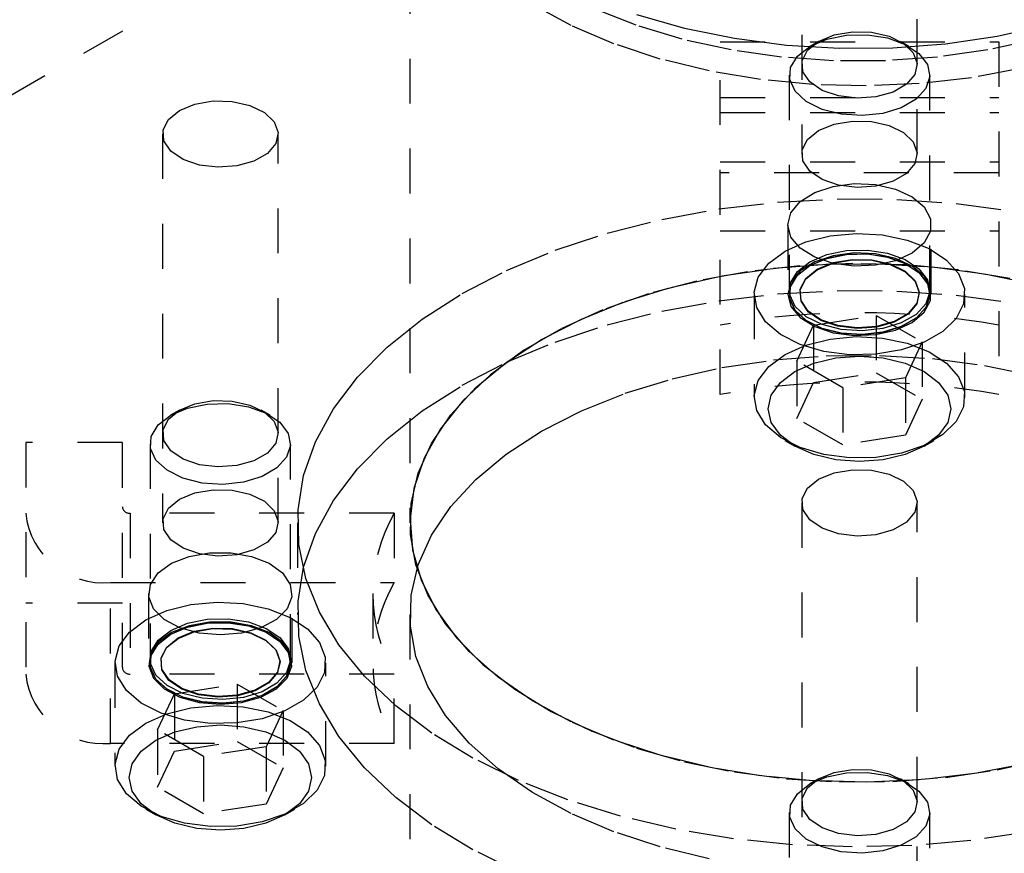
# Model space of a CAD drawing. Header units: inches. Extents: x 1907 to 2452, y -210 to -54.
# Tile 410 of 656: x 1985.32 to 1987.51, y -183.82 to -181.96. Entities that reach past the tile are written whole.
import ezdxf

# ---------------------------------------------------------------- set-up
doc = ezdxf.new("R2010")
doc.units = ezdxf.units.IN
doc.header["$LTSCALE"] = 0.5
doc.header["$MEASUREMENT"] = 0
doc.linetypes.add('HIDDEN', pattern=[0.225, 0.15, -0.075])
doc.layers.add('SID-M-H', color=4, linetype='HIDDEN')
doc.layers.add('SID-M-S', color=105, linetype='Continuous')

msp = doc.modelspace()

# ---------------------------------------------------------------- linework, layer by layer
at = {"layer": 'SID-M-H'}
for p, q in [((1991.78034, -178.38675), (1978.69887, -185.93853)), ((1987.05565, -181.39473), (1987.05565, -182.26027)), ((1987.31265, -182.26027), (1987.31265, -181.39473)), ((1986.18415, -181.44802), (1986.18415, -183.0811)), ((1986.54262, -181.97404), (1986.4564, -181.92713)), ((1986.68718, -181.97364), (1986.59171, -181.93559)), ((1986.63785, -182.01473), (1986.54262, -181.97404)), ((1986.78989, -182.00476), (1986.68718, -181.97364)), ((1987.09329, -182.00939), (1987.12771, -181.9952)), ((1987.11114, -182.00476), (1987.1551, -181.99588)), ((1987.12771, -181.9952), (1987.16825, -181.98824)), ((1987.1551, -181.99588), (1987.20164, -181.99487)), ((1987.16825, -181.98824), (1987.21052, -181.98925)), ((1987.20164, -181.99487), (1987.24663, -182.00183)), ((1987.21052, -181.98925), (1987.24993, -181.99812)), ((1986.74075, -182.04864), (1986.63785, -182.01473)), ((1986.89836, -182.0285), (1986.78989, -182.00476)), ((1986.87415, -182.79543), (1986.87415, -182.0103)), ((1986.87415, -182.0103), (1987.49415, -182.0103)), ((1987.06871, -182.02927), (1987.09329, -182.00939)), ((1987.09327, -182.0094), (1987.07364, -182.02074)), ((1987.07366, -182.02073), (1987.11114, -182.00476)), ((1987.24663, -182.00183), (1987.28607, -182.01614)), ((1987.24993, -181.99812), (1987.2822, -182.0139)), ((1987.29465, -182.02074), (1987.27503, -182.0094)), ((1987.2822, -182.0139), (1987.30386, -182.03488)), ((1987.28607, -182.01614), (1987.31645, -182.03652)), ((1987.5784, -182.00476), (1987.46994, -182.0285)), ((1987.49415, -182.0103), (1987.49415, -182.79543)), ((1987.01099, -182.04453), (1986.89836, -182.0285)), ((1987.04601, -182.04236), (1987.07366, -182.02073)), ((1987.05664, -182.05267), (1987.06871, -182.02927)), ((1987.30386, -182.03488), (1987.31254, -182.05878)), ((1987.31645, -182.03652), (1987.33507, -182.06116)), ((1987.46994, -182.0285), (1987.35731, -182.04453)), ((1986.84988, -182.07528), (1986.74075, -182.04864)), ((1987.12615, -182.0526), (1987.01099, -182.04453)), ((1987.03062, -182.06774), (1987.04601, -182.04236)), ((1987.05838, -182.07707), (1987.05664, -182.05267)), ((1987.24215, -182.0526), (1987.12615, -182.0526)), ((1987.35731, -182.04453), (1987.24215, -182.0526)), ((1987.31254, -182.05878), (1987.30731, -182.08301)), ((1987.33507, -182.06116), (1987.34029, -182.08788)), ((1986.96369, -182.09429), (1986.84988, -182.07528)), ((1987.0279, -182.08451), (1987.0279, -182.56362)), ((1987.02888, -182.09461), (1987.03062, -182.06774)), ((1987.07376, -182.09982), (1987.05838, -182.07707)), ((1987.30731, -182.08301), (1987.28873, -182.10495)), ((1987.3404, -182.56362), (1987.3404, -182.08451)), ((1987.5462, -182.06932), (1987.43341, -182.09027)), ((1987.0806, -182.10539), (1986.96369, -182.09429)), ((1987.04094, -182.12058), (1987.02888, -182.09461)), ((1987.1011, -182.11845), (1987.07376, -182.09982)), ((1987.19897, -182.10842), (1987.0806, -182.10539)), ((1987.31712, -182.10336), (1987.19897, -182.10842)), ((1987.28873, -182.10495), (1987.25882, -182.12222)), ((1987.43341, -182.09027), (1987.31712, -182.10336)), ((1987.34029, -182.08788), (1987.33163, -182.1143)), ((1987.06572, -182.14334), (1987.04094, -182.12058)), ((1987.13744, -182.13095), (1987.1011, -182.11845)), ((1987.25882, -182.12222), (1987.22081, -182.13295)), ((1987.33163, -182.1143), (1987.30987, -182.13807)), ((1985.67141, -182.16311), (1985.70583, -182.14892)), ((1985.70583, -182.14892), (1985.74637, -182.14196)), ((1985.74637, -182.14196), (1985.78864, -182.14297)), ((1985.78864, -182.14297), (1985.82805, -182.15184)), ((1986.87415, -182.13442), (1987.49415, -182.13442)), ((1987.10102, -182.16088), (1987.06572, -182.14334)), ((1987.17884, -182.13597), (1987.13744, -182.13095)), ((1987.22081, -182.13295), (1987.17884, -182.13597)), ((1987.30987, -182.13807), (1987.27693, -182.15708)), ((1985.64683, -182.18299), (1985.67141, -182.16311)), ((1985.82805, -182.15184), (1985.86032, -182.16762)), ((1985.86032, -182.16762), (1985.88198, -182.1886)), ((1986.87415, -182.16789), (1987.49415, -182.16789)), ((1987.14371, -182.17163), (1987.10102, -182.16088)), ((1987.18999, -182.17465), (1987.14371, -182.17163)), ((1987.23575, -182.16965), (1987.18999, -182.17465)), ((1987.27693, -182.15708), (1987.23575, -182.16965)), ((1985.63476, -182.20639), (1985.64683, -182.18299)), ((1985.88198, -182.1886), (1985.89066, -182.2125)), ((1987.09329, -182.20781), (1987.12771, -182.19362)), ((1987.12771, -182.19362), (1987.16825, -182.18666)), ((1987.16825, -182.18666), (1987.21052, -182.18766)), ((1987.21052, -182.18766), (1987.24993, -182.19654)), ((1985.63377, -182.21557), (1985.63377, -183.0811)), ((1985.6365, -182.23079), (1985.63476, -182.20639)), ((1985.89066, -182.2125), (1985.88543, -182.23673)), ((1985.89077, -183.0811), (1985.89077, -182.21557)), ((1987.06871, -182.22769), (1987.09329, -182.20781)), ((1987.24993, -182.19654), (1987.2822, -182.21232)), ((1987.2822, -182.21232), (1987.30386, -182.2333)), ((1985.65188, -182.25354), (1985.6365, -182.23079)), ((1985.88543, -182.23673), (1985.86685, -182.25867)), ((1987.05664, -182.25109), (1987.06871, -182.22769)), ((1987.30386, -182.2333), (1987.31254, -182.2572)), ((1985.67922, -182.27217), (1985.65188, -182.25354)), ((1985.86685, -182.25867), (1985.83694, -182.27594)), ((1987.05838, -182.27549), (1987.05664, -182.25109)), ((1987.31254, -182.2572), (1987.30731, -182.28143)), ((1985.71556, -182.28467), (1985.67922, -182.27217)), ((1985.83694, -182.27594), (1985.79893, -182.28667)), ((1986.87415, -182.27772), (1987.49415, -182.27772)), ((1987.07376, -182.29824), (1987.05838, -182.27549)), ((1987.30731, -182.28143), (1987.28873, -182.30337)), ((1985.75696, -182.28969), (1985.71556, -182.28467)), ((1985.79893, -182.28667), (1985.75696, -182.28969)), ((1987.49415, -182.30211), (1986.87415, -182.30211)), ((1987.1011, -182.31687), (1987.07376, -182.29824)), ((1987.28873, -182.30337), (1987.25882, -182.32064)), ((1987.13744, -182.32937), (1987.1011, -182.31687)), ((1987.25882, -182.32064), (1987.22081, -182.33136)), ((1987.05236, -182.36599), (1987.0847, -182.34587)), ((1987.0847, -182.34587), (1987.12588, -182.33215)), ((1987.12588, -182.33215), (1987.17223, -182.32604)), ((1987.17884, -182.33439), (1987.13744, -182.32937)), ((1987.17223, -182.32604), (1987.21964, -182.32809)), ((1987.22081, -182.33136), (1987.17884, -182.33439)), ((1987.21964, -182.32809), (1987.2639, -182.33812)), ((1987.2639, -182.33812), (1987.30107, -182.35523)), ((1986.87135, -182.38245), (1987.00176, -182.36721)), ((1987.00176, -182.36721), (1987.13424, -182.36007)), ((1987.03173, -182.39072), (1987.05236, -182.36599)), ((1987.13424, -182.36007), (1987.26729, -182.36109)), ((1987.26729, -182.36109), (1987.39939, -182.37027)), ((1987.30107, -182.35523), (1987.32785, -182.37791)), ((1986.74448, -182.4056), (1986.87135, -182.38245)), ((1987.02465, -182.41786), (1987.03173, -182.39072)), ((1987.32785, -182.37791), (1987.34187, -182.40414)), ((1987.39939, -182.37027), (1987.52905, -182.3875)), ((1986.6226, -182.43641), (1986.74448, -182.4056)), ((1987.34187, -182.40414), (1987.34187, -182.43158)), ((1986.87415, -182.43133), (1987.49415, -182.43133)), ((1987.02465, -182.41786), (1987.02465, -182.57219)), ((1987.03173, -182.445), (1987.02465, -182.41786)), ((1987.34187, -182.43158), (1987.32785, -182.45781)), ((1987.34365, -182.57219), (1987.34365, -182.41786)), ((1986.50708, -182.47452), (1986.6226, -182.43641)), ((1987.01842, -182.47651), (1987.06484, -182.45573)), ((1987.05236, -182.46973), (1987.03173, -182.445)), ((1987.06484, -182.45573), (1987.11876, -182.44226)), ((1987.11876, -182.44226), (1987.17679, -182.43695)), ((1987.17679, -182.43695), (1987.23528, -182.44014)), ((1987.23528, -182.44014), (1987.29055, -182.45163)), ((1987.29055, -182.45163), (1987.33914, -182.47069)), ((1986.39922, -182.5195), (1986.50708, -182.47452)), ((1986.98241, -182.50331), (1987.01842, -182.47651)), ((1987.0847, -182.48985), (1987.05236, -182.46973)), ((1987.11114, -182.48387), (1987.1551, -182.47499)), ((1987.1551, -182.47499), (1987.20164, -182.47398)), ((1987.20164, -182.47398), (1987.24663, -182.48094)), ((1987.32785, -182.45781), (1987.30107, -182.48049)), ((1987.33914, -182.47069), (1987.378, -182.49614)), ((1987.04601, -182.52147), (1987.07366, -182.49984)), ((1987.0847, -182.5002), (1987.05236, -182.52032)), ((1987.07366, -182.49984), (1987.11114, -182.48387)), ((1987.07366, -182.50808), (1987.11114, -182.49212)), ((1987.07366, -182.5084), (1987.11114, -182.49244)), ((1987.12588, -182.48647), (1987.0847, -182.5002)), ((1987.12588, -182.50357), (1987.0847, -182.48985)), ((1987.11114, -182.49212), (1987.1551, -182.48324)), ((1987.11114, -182.49244), (1987.1551, -182.48356)), ((1987.12575, -182.5029), (1987.1677, -182.49569)), ((1987.12587, -182.5018), (1987.16773, -182.4946)), ((1987.17223, -182.48037), (1987.12588, -182.48647)), ((1987.1551, -182.48324), (1987.20164, -182.48223)), ((1987.1551, -182.48356), (1987.20164, -182.48255)), ((1987.1677, -182.49569), (1987.21143, -182.49674)), ((1987.16773, -182.4946), (1987.21138, -182.49564)), ((1987.21964, -182.48242), (1987.17223, -182.48037)), ((1987.20164, -182.48223), (1987.24663, -182.48919)), ((1987.20164, -182.48255), (1987.24663, -182.48951)), ((1987.21138, -182.49564), (1987.25207, -182.50481)), ((1987.21143, -182.49674), (1987.25221, -182.50592)), ((1987.2639, -182.49244), (1987.21964, -182.48242)), ((1987.2639, -182.4976), (1987.21964, -182.50763)), ((1987.24663, -182.48094), (1987.28607, -182.49525)), ((1987.24663, -182.48919), (1987.28607, -182.50349)), ((1987.24663, -182.48951), (1987.28607, -182.50382)), ((1987.30107, -182.48049), (1987.2639, -182.4976)), ((1987.30107, -182.50956), (1987.2639, -182.49244)), ((1987.28607, -182.49525), (1987.31645, -182.51563)), ((1987.378, -182.49614), (1987.40467, -182.52635)), ((1986.30026, -182.57085), (1986.39922, -182.5195)), ((1986.93488, -182.52204), (1986.82209, -182.54298)), ((1986.87795, -182.53154), (1986.99269, -182.51449)), ((1987.05117, -182.50894), (1986.93488, -182.52204)), ((1986.95908, -182.53444), (1986.98241, -182.50331)), ((1986.99269, -182.51449), (1987.11012, -182.5054)), ((1987.03062, -182.54685), (1987.04601, -182.52147)), ((1987.05236, -182.52032), (1987.03173, -182.54505)), ((1987.04601, -182.52972), (1987.07366, -182.50808)), ((1987.04601, -182.53004), (1987.07366, -182.5084)), ((1987.16933, -182.50388), (1987.05117, -182.50894)), ((1987.06469, -182.53815), (1987.09013, -182.51759)), ((1987.06494, -182.53697), (1987.09032, -182.51645)), ((1987.09013, -182.51759), (1987.12575, -182.5029)), ((1987.09032, -182.51645), (1987.12587, -182.5018)), ((1987.11012, -182.5054), (1987.22859, -182.50438)), ((1987.17223, -182.50968), (1987.12588, -182.50357)), ((1987.28769, -182.50692), (1987.16933, -182.50388)), ((1987.21964, -182.50763), (1987.17223, -182.50968)), ((1987.22859, -182.50438), (1987.34643, -182.51147)), ((1987.25207, -182.50481), (1987.28541, -182.52111)), ((1987.25221, -182.50592), (1987.28561, -182.52225)), ((1987.28541, -182.52111), (1987.30777, -182.54277)), ((1987.28561, -182.52225), (1987.30802, -182.54396)), ((1987.28607, -182.50349), (1987.31645, -182.52387)), ((1987.28607, -182.50382), (1987.31645, -182.5242)), ((1987.4046, -182.51802), (1987.28769, -182.50692)), ((1987.32785, -182.53224), (1987.30107, -182.50956)), ((1987.31645, -182.51563), (1987.33507, -182.54027)), ((1987.34643, -182.51147), (1987.462, -182.52654)), ((1987.51842, -182.53702), (1987.4046, -182.51802)), ((1986.82209, -182.54298), (1986.71439, -182.57148)), ((1986.76751, -182.55631), (1986.87795, -182.53154)), ((1986.94989, -182.56794), (1986.95908, -182.53444)), ((1987.03062, -182.5551), (1987.04601, -182.52972)), ((1987.03062, -182.55542), (1987.04601, -182.53004)), ((1987.0522, -182.56237), (1987.06469, -182.53815)), ((1987.05247, -182.56114), (1987.06494, -182.53697)), ((1987.30777, -182.54277), (1987.31673, -182.56745)), ((1987.30802, -182.54396), (1987.317, -182.56869)), ((1987.31645, -182.52387), (1987.33507, -182.54852)), ((1987.31645, -182.5242), (1987.33507, -182.54884)), ((1987.34187, -182.55846), (1987.32785, -182.53224)), ((1987.33507, -182.54027), (1987.34029, -182.56699)), ((1987.40467, -182.52635), (1987.41748, -182.55945)), ((1987.462, -182.52654), (1987.57367, -182.54941)), ((1986.66291, -182.58844), (1986.76751, -182.55631)), ((1987.00176, -182.57135), (1987.13424, -182.5642)), ((1987.03173, -182.54505), (1987.02465, -182.57219)), ((1987.02888, -182.57372), (1987.03062, -182.54685)), ((1987.02888, -182.58196), (1987.03062, -182.5551)), ((1987.02888, -182.58229), (1987.03062, -182.55542)), ((1987.05401, -182.58762), (1987.0522, -182.56237)), ((1987.05428, -182.58634), (1987.05247, -182.56114)), ((1987.13424, -182.5642), (1987.26729, -182.56522)), ((1987.26729, -182.56522), (1987.39939, -182.57441)), ((1987.33507, -182.54852), (1987.34029, -182.57524)), ((1987.33507, -182.54884), (1987.34029, -182.57556)), ((1987.34187, -182.58591), (1987.34187, -182.55846)), ((1987.41748, -182.55945), (1987.41564, -182.59335)), ((1986.21132, -182.62797), (1986.30026, -182.57085)), ((1986.56564, -182.62748), (1986.66291, -182.58844)), ((1986.71439, -182.57148), (1986.61327, -182.60713)), ((1986.74448, -182.60974), (1986.87135, -182.58659)), ((1986.87135, -182.58659), (1987.00176, -182.57135)), ((1986.94977, -182.57219), (1986.94977, -182.80184)), ((1986.95542, -182.6017), (1986.94989, -182.56794)), ((1987.02465, -182.57219), (1987.03173, -182.59933)), ((1987.0279, -182.57186), (1987.0279, -182.57219)), ((1987.04094, -182.59969), (1987.02888, -182.57372)), ((1987.04094, -182.60794), (1987.02888, -182.58196)), ((1987.04094, -182.60826), (1987.02888, -182.58229)), ((1987.06992, -182.61116), (1987.05401, -182.58762)), ((1987.07016, -182.60983), (1987.05428, -182.58634)), ((1987.31673, -182.56745), (1987.31133, -182.59248)), ((1987.317, -182.56869), (1987.31159, -182.59377)), ((1987.32785, -182.61214), (1987.34187, -182.58591)), ((1987.34029, -182.56699), (1987.33163, -182.59341)), ((1987.34029, -182.57524), (1987.33163, -182.60166)), ((1987.34029, -182.57556), (1987.33163, -182.60198)), ((1987.3404, -182.57219), (1987.3404, -182.57186)), ((1987.39939, -182.57441), (1987.52905, -182.59164)), ((1987.41852, -182.80184), (1987.41852, -182.57219)), ((1986.61327, -182.60713), (1986.52017, -182.64943)), ((1986.6226, -182.64054), (1986.74448, -182.60974)), ((1986.97532, -182.63361), (1986.95542, -182.6017)), ((1987.03173, -182.59933), (1987.05236, -182.62405)), ((1987.06572, -182.62245), (1987.04094, -182.59969)), ((1987.06572, -182.6307), (1987.04094, -182.60794)), ((1987.06572, -182.63102), (1987.04094, -182.60826)), ((1987.09839, -182.62907), (1987.07016, -182.60983)), ((1987.31133, -182.59248), (1987.29214, -182.61513)), ((1987.31159, -182.59377), (1987.29236, -182.61647)), ((1987.33163, -182.59341), (1987.30987, -182.61718)), ((1987.33163, -182.60166), (1987.30987, -182.62543)), ((1987.33163, -182.60198), (1987.30987, -182.62575)), ((1987.41564, -182.59335), (1987.39925, -182.62592)), ((1986.1334, -182.69024), (1986.21132, -182.62797)), ((1986.47704, -182.6729), (1986.56564, -182.62748)), ((1987.05236, -182.62405), (1987.0847, -182.64417)), ((1987.10102, -182.63999), (1987.06572, -182.62245)), ((1987.10102, -182.64824), (1987.06572, -182.6307)), ((1987.10102, -182.64856), (1987.06572, -182.63102)), ((1987.09821, -182.63044), (1987.06992, -182.61116)), ((1987.08209, -182.64085), (1987.22151, -182.61929)), ((1987.13581, -182.64337), (1987.09821, -182.63044)), ((1987.13591, -182.64198), (1987.09839, -182.62907)), ((1987.22151, -182.61929), (1987.22151, -182.74687)), ((1987.22151, -182.61929), (1987.32357, -182.6782)), ((1987.29214, -182.61513), (1987.26126, -182.63296)), ((1987.29236, -182.61647), (1987.26141, -182.63433)), ((1987.30987, -182.61718), (1987.27693, -182.63619)), ((1987.30987, -182.62543), (1987.27693, -182.64444)), ((1987.30987, -182.62575), (1987.27693, -182.64476)), ((1987.30107, -182.63481), (1987.32785, -182.61214)), ((1987.39925, -182.62592), (1987.36934, -182.65511)), ((1986.52017, -182.64943), (1986.43639, -182.6978)), ((1986.50708, -182.67865), (1986.6226, -182.64054)), ((1987.00834, -182.66166), (1986.97532, -182.63361)), ((1987.04473, -182.72134), (1987.08209, -182.64085)), ((1987.08209, -182.64085), (1987.08209, -182.76844)), ((1987.0847, -182.64417), (1987.12588, -182.6579)), ((1987.14371, -182.65074), (1987.10102, -182.63999)), ((1987.14371, -182.65899), (1987.10102, -182.64824)), ((1987.14371, -182.65931), (1987.10102, -182.64856)), ((1987.17865, -182.64856), (1987.13581, -182.64337)), ((1987.17866, -182.64716), (1987.13591, -182.64198)), ((1987.18999, -182.65376), (1987.14371, -182.65074)), ((1987.22209, -182.64543), (1987.17865, -182.64856)), ((1987.22201, -182.64404), (1987.17866, -182.64716)), ((1987.23575, -182.64876), (1987.18999, -182.65376)), ((1987.21964, -182.66195), (1987.2639, -182.65193)), ((1987.26126, -182.63296), (1987.22201, -182.64404)), ((1987.26141, -182.63433), (1987.22209, -182.64543)), ((1987.27693, -182.63619), (1987.23575, -182.64876)), ((1987.27693, -182.64444), (1987.23575, -182.657)), ((1987.27693, -182.64476), (1987.23575, -182.65733)), ((1987.2639, -182.65193), (1987.30107, -182.63481)), ((1986.39837, -182.72404), (1986.47704, -182.6729)), ((1987.05241, -182.68409), (1987.00834, -182.66166)), ((1987.06484, -182.68538), (1987.11876, -182.67191)), ((1987.11876, -182.67191), (1987.17679, -182.6666)), ((1987.12588, -182.6579), (1987.17223, -182.66401)), ((1987.18999, -182.662), (1987.14371, -182.65899)), ((1987.18999, -182.66232), (1987.14371, -182.65931)), ((1987.17223, -182.66401), (1987.21964, -182.66195)), ((1987.17679, -182.6666), (1987.23528, -182.66979)), ((1987.23575, -182.657), (1987.18999, -182.662)), ((1987.23575, -182.65733), (1987.18999, -182.66232)), ((1987.23528, -182.66979), (1987.29055, -182.68128)), ((1987.36934, -182.65511), (1987.3278, -182.6791)), ((1986.06738, -182.75693), (1986.1334, -182.69024)), ((1986.43639, -182.6978), (1986.36311, -182.75154)), ((1986.39922, -182.72364), (1986.50708, -182.67865)), ((1987.01842, -182.70617), (1987.06484, -182.68538)), ((1987.10476, -182.69949), (1987.05241, -182.68409)), ((1987.27723, -182.69636), (1987.22081, -182.70582)), ((1987.3278, -182.6791), (1987.27723, -182.69636)), ((1987.32357, -182.6782), (1987.28621, -182.75869)), ((1987.29055, -182.68128), (1987.33914, -182.70035)), ((1987.32357, -182.6782), (1987.32357, -182.80579)), ((1986.87795, -182.73568), (1986.99269, -182.71863)), ((1986.98241, -182.73296), (1987.01842, -182.70617)), ((1986.99269, -182.71863), (1987.11012, -182.70953)), ((1987.08259, -182.7258), (1987.13158, -182.71409)), ((1987.16209, -182.70689), (1987.10476, -182.69949)), ((1987.11012, -182.70953), (1987.22859, -182.70852)), ((1987.13158, -182.71409), (1987.18415, -182.71009)), ((1987.22081, -182.70582), (1987.16209, -182.70689)), ((1987.18415, -182.71009), (1987.23672, -182.71409)), ((1987.22859, -182.70852), (1987.34643, -182.7156)), ((1987.23672, -182.71409), (1987.28571, -182.7258)), ((1987.33914, -182.70035), (1987.378, -182.72579)), ((1987.34643, -182.7156), (1987.462, -182.73068)), ((1986.30026, -182.77498), (1986.39922, -182.72364)), ((1986.33073, -182.7802), (1986.39837, -182.72404)), ((1986.76751, -182.76044), (1986.87795, -182.73568)), ((1986.95908, -182.76409), (1986.98241, -182.73296)), ((1987.04052, -182.74444), (1987.08259, -182.7258)), ((1987.14679, -182.78026), (1987.04473, -182.72134)), ((1987.04473, -182.72134), (1987.04473, -182.84892)), ((1987.28571, -182.7258), (1987.32778, -182.74444)), ((1987.378, -182.72579), (1987.40467, -182.75601)), ((1987.462, -182.73068), (1987.57367, -182.75354)), ((1986.01402, -182.82729), (1986.06738, -182.75693)), ((1986.36311, -182.75154), (1986.30136, -182.80991)), ((1986.66291, -182.79257), (1986.76751, -182.76044)), ((1987.00824, -182.76872), (1987.04052, -182.74444)), ((1987.08209, -182.76844), (1987.22151, -182.74687)), ((1987.28621, -182.75869), (1987.14679, -182.78026)), ((1987.22151, -182.74687), (1987.32357, -182.80579)), ((1987.28621, -182.75869), (1987.28621, -182.88627)), ((1987.32778, -182.74444), (1987.36006, -182.76872)), ((1987.40467, -182.75601), (1987.41748, -182.78911)), ((1986.21132, -182.83211), (1986.30026, -182.77498)), ((1986.27508, -182.84058), (1986.33073, -182.7802)), ((1986.94989, -182.79759), (1986.95908, -182.76409)), ((1986.98794, -182.79701), (1987.00824, -182.76872)), ((1987.04473, -182.84892), (1987.08209, -182.76844)), ((1987.14679, -182.78026), (1987.14679, -182.90784)), ((1987.36006, -182.76872), (1987.38035, -182.79701)), ((1986.56564, -182.83162), (1986.66291, -182.79257)), ((1986.95542, -182.83135), (1986.94989, -182.79759)), ((1986.98102, -182.82735), (1986.98794, -182.79701)), ((1987.32357, -182.80579), (1987.28621, -182.88627)), ((1987.38035, -182.79701), (1987.38727, -182.82735)), ((1987.41748, -182.78911), (1987.41564, -182.823)), ((1985.65178, -182.84156), (1985.68926, -182.82559)), ((1985.67141, -182.83023), (1985.70583, -182.81604)), ((1985.68926, -182.82559), (1985.73322, -182.81671)), ((1985.70583, -182.81604), (1985.74637, -182.80907)), ((1985.73322, -182.81671), (1985.77976, -182.81571)), ((1985.74637, -182.80907), (1985.78864, -182.81008)), ((1985.77976, -182.81571), (1985.82475, -182.82267)), ((1985.78864, -182.81008), (1985.82805, -182.81896)), ((1985.82475, -182.82267), (1985.86419, -182.83697)), ((1985.82805, -182.81896), (1985.86032, -182.83474)), ((1985.97392, -182.90053), (1986.01402, -182.82729)), ((1986.30136, -182.80991), (1986.25199, -182.87209)), ((1986.98794, -182.8577), (1986.98102, -182.82735)), ((1987.38727, -182.82735), (1987.38035, -182.8577)), ((1987.41564, -182.823), (1987.39925, -182.85557)), ((1985.62413, -182.86319), (1985.65178, -182.84156)), ((1985.63476, -182.87351), (1985.64683, -182.8501)), ((1985.64683, -182.8501), (1985.67141, -182.83023)), ((1985.67139, -182.83024), (1985.65176, -182.84157)), ((1985.87277, -182.84157), (1985.85315, -182.83024)), ((1985.86032, -182.83474), (1985.88198, -182.85572)), ((1985.86419, -182.83697), (1985.89457, -182.85735)), ((1986.1334, -182.89437), (1986.21132, -182.83211)), ((1986.23218, -182.90434), (1986.27508, -182.84058)), ((1986.47704, -182.87703), (1986.56564, -182.83162)), ((1986.97532, -182.86326), (1986.95542, -182.83135)), ((1987.14679, -182.90784), (1987.04473, -182.84892)), ((1985.60874, -182.88857), (1985.62413, -182.86319)), ((1985.88198, -182.85572), (1985.89066, -182.87962)), ((1985.89457, -182.85735), (1985.91319, -182.88199)), ((1986.25199, -182.87209), (1986.21571, -182.9372)), ((1987.00834, -182.89131), (1986.97532, -182.86326)), ((1987.00824, -182.88599), (1986.98794, -182.8577)), ((1987.38035, -182.8577), (1987.36006, -182.88599)), ((1987.39925, -182.85557), (1987.36934, -182.88477)), ((1985.607, -182.91544), (1985.60874, -182.88857)), ((1985.6365, -182.8979), (1985.63476, -182.87351)), ((1985.89066, -182.87962), (1985.88543, -182.90385)), ((1985.91319, -182.88199), (1985.91841, -182.90871)), ((1986.06738, -182.96106), (1986.1334, -182.89437)), ((1986.39837, -182.92818), (1986.47704, -182.87703)), ((1987.04052, -182.91027), (1987.00824, -182.88599)), ((1987.05241, -182.91374), (1987.00834, -182.89131)), ((1987.28621, -182.88627), (1987.14679, -182.90784)), ((1987.36006, -182.88599), (1987.32778, -182.91027)), ((1987.36934, -182.88477), (1987.3278, -182.90875)), ((1985.54427, -182.90214), (1985.32927, -182.90214)), ((1985.32927, -182.90214), (1985.32927, -183.41765)), ((1985.54427, -183.40336), (1985.54427, -182.90214)), ((1985.60602, -182.90534), (1985.60602, -183.38445)), ((1985.61906, -182.94141), (1985.607, -182.91544)), ((1985.65188, -182.92065), (1985.6365, -182.8979)), ((1985.88543, -182.90385), (1985.86685, -182.92579)), ((1985.91841, -182.90871), (1985.90975, -182.93513)), ((1985.91852, -183.38445), (1985.91852, -182.90534)), ((1985.94753, -182.97581), (1985.97392, -182.90053)), ((1986.20265, -182.97058), (1986.23218, -182.90434)), ((1987.01839, -182.8975), (1987.04049, -182.91026)), ((1987.08259, -182.92891), (1987.04052, -182.91027)), ((1987.10476, -182.92914), (1987.05241, -182.91374)), ((1987.3278, -182.90875), (1987.27723, -182.92601)), ((1987.32778, -182.91027), (1987.28571, -182.92891)), ((1987.3278, -182.91026), (1987.3499, -182.8975)), ((1985.67922, -182.93929), (1985.65188, -182.92065)), ((1985.86685, -182.92579), (1985.83694, -182.94305)), ((1985.90975, -182.93513), (1985.88799, -182.9589)), ((1986.21571, -182.9372), (1986.19303, -183.00434)), ((1986.33073, -182.98433), (1986.39837, -182.92818)), ((1987.13158, -182.94062), (1987.08259, -182.92891)), ((1987.16209, -182.93654), (1987.10476, -182.92914)), ((1987.22081, -182.93547), (1987.16209, -182.93654)), ((1987.27723, -182.92601), (1987.22081, -182.93547)), ((1987.28571, -182.92891), (1987.23672, -182.94062)), ((1985.64384, -182.96418), (1985.61906, -182.94141)), ((1985.71556, -182.95179), (1985.67922, -182.93929)), ((1985.75696, -182.9568), (1985.71556, -182.95179)), ((1985.79893, -182.95378), (1985.75696, -182.9568)), ((1985.83694, -182.94305), (1985.79893, -182.95378)), ((1985.88799, -182.9589), (1985.85505, -182.97792)), ((1987.18415, -182.94462), (1987.13158, -182.94062)), ((1987.23672, -182.94062), (1987.18415, -182.94462)), ((1985.67914, -182.98172), (1985.64384, -182.96418)), ((1985.72183, -182.99247), (1985.67914, -182.98172)), ((1985.85505, -182.97792), (1985.81387, -182.99048)), ((1985.93514, -183.05229), (1985.94753, -182.97581)), ((1986.01402, -183.03142), (1986.06738, -182.96106)), ((1986.18689, -183.03837), (1986.20265, -182.97058)), ((1987.09329, -182.98395), (1987.12771, -182.96976)), ((1987.12771, -182.96976), (1987.16825, -182.96279)), ((1987.16825, -182.96279), (1987.21052, -182.9638)), ((1987.21052, -182.9638), (1987.24993, -182.97268)), ((1987.24993, -182.97268), (1987.2822, -182.98846)), ((1985.76811, -182.99548), (1985.72183, -182.99247)), ((1985.81387, -182.99048), (1985.76811, -182.99548)), ((1986.19303, -183.00434), (1986.18426, -183.07255)), ((1986.27508, -183.04472), (1986.33073, -182.98433)), ((1987.05664, -183.02723), (1987.06871, -183.00382)), ((1987.06871, -183.00382), (1987.09329, -182.98395)), ((1987.2822, -182.98846), (1987.30386, -183.00944)), ((1985.67141, -183.02865), (1985.70583, -183.01446)), ((1985.70583, -183.01446), (1985.74637, -183.00749)), ((1985.74637, -183.00749), (1985.78864, -183.0085)), ((1985.78864, -183.0085), (1985.82805, -183.01738)), ((1985.82805, -183.01738), (1985.86032, -183.03316)), ((1987.30386, -183.00944), (1987.31254, -183.03334)), ((1985.64683, -183.04852), (1985.67141, -183.02865)), ((1985.86032, -183.03316), (1985.88198, -183.05414)), ((1985.97392, -183.10466), (1986.01402, -183.03142)), ((1986.18514, -183.10676), (1986.18689, -183.03837)), ((1986.23218, -183.10847), (1986.27508, -183.04472)), ((1987.05565, -183.0364), (1987.05565, -183.90194)), ((1987.05838, -183.05162), (1987.05664, -183.02723)), ((1987.31254, -183.03334), (1987.30731, -183.05757)), ((1987.31265, -183.90194), (1987.31265, -183.0364)), ((1985.56177, -183.05973), (1985.56177, -183.41765)), ((1986.14898, -183.05973), (1985.56177, -183.05973)), ((1985.63476, -183.07193), (1985.64683, -183.04852)), ((1985.88198, -183.05414), (1985.89066, -183.07804)), ((1985.93692, -183.1291), (1985.93514, -183.05229)), ((1986.14898, -183.05973), (1986.14898, -183.21406)), ((1987.07376, -183.07437), (1987.05838, -183.05162)), ((1987.30731, -183.05757), (1987.28873, -183.07951)), ((1985.6365, -183.09632), (1985.63476, -183.07193)), ((1985.89066, -183.07804), (1985.88543, -183.10227)), ((1985.93415, -183.0811), (1985.93415, -183.28524)), ((1986.18426, -183.07255), (1986.18952, -183.14088)), ((1987.1011, -183.09301), (1987.07376, -183.07437)), ((1987.28873, -183.07951), (1987.25882, -183.09677)), ((1985.65188, -183.11907), (1985.6365, -183.09632)), ((1985.88543, -183.10227), (1985.86685, -183.12421)), ((1985.94753, -183.17995), (1985.97392, -183.10466)), ((1986.1974, -183.17479), (1986.18514, -183.10676)), ((1986.20265, -183.17471), (1986.23218, -183.10847)), ((1987.13744, -183.10551), (1987.1011, -183.09301)), ((1987.17884, -183.11052), (1987.13744, -183.10551)), ((1987.22081, -183.1075), (1987.17884, -183.11052)), ((1987.25882, -183.09677), (1987.22081, -183.1075)), ((1985.67922, -183.13771), (1985.65188, -183.11907)), ((1985.86685, -183.12421), (1985.83694, -183.14147)), ((1985.95282, -183.20536), (1985.93692, -183.1291)), ((1985.65378, -183.1712), (1985.69306, -183.15573)), ((1985.71556, -183.15021), (1985.67922, -183.13771)), ((1985.69306, -183.15573), (1985.7385, -183.14764)), ((1985.75696, -183.15522), (1985.71556, -183.15021)), ((1985.7385, -183.14764), (1985.78604, -183.14764)), ((1985.79893, -183.1522), (1985.75696, -183.15522)), ((1985.78604, -183.14764), (1985.83147, -183.15573)), ((1985.83694, -183.14147), (1985.79893, -183.1522)), ((1985.83147, -183.15573), (1985.87076, -183.1712)), ((1986.18952, -183.14088), (1986.20875, -183.20837)), ((1985.62414, -183.19265), (1985.65378, -183.1712)), ((1985.87076, -183.1712), (1985.9004, -183.19265)), ((1986.18689, -183.2425), (1986.20265, -183.17471)), ((1986.22352, -183.2415), (1986.1974, -183.17479)), ((1985.60677, -183.2182), (1985.62414, -183.19265)), ((1985.9004, -183.19265), (1985.91777, -183.2182)), ((1985.93514, -183.25643), (1985.94753, -183.17995)), ((1985.51827, -183.57198), (1985.51827, -183.21406)), ((1985.51827, -183.21406), (1986.14898, -183.21406)), ((1985.60321, -183.24557), (1985.60677, -183.2182)), ((1985.91777, -183.2182), (1985.92132, -183.24557)), ((1985.98267, -183.28021), (1985.95282, -183.20536)), ((1986.20875, -183.20837), (1986.24167, -183.27407)), ((1985.60277, -183.23869), (1985.60277, -183.39302)), ((1985.61379, -183.27233), (1985.60321, -183.24557)), ((1985.92132, -183.24557), (1985.91074, -183.27233)), ((1985.92177, -183.39302), (1985.92177, -183.23869)), ((1986.10127, -183.23869), (1986.10127, -183.39302)), ((1986.18514, -183.31089), (1986.18689, -183.2425)), ((1986.26313, -183.30597), (1986.22352, -183.2415)), ((1985.54427, -183.26006), (1985.32927, -183.26006)), ((1985.64296, -183.27656), (1985.69688, -183.26309)), ((1985.69688, -183.26309), (1985.75491, -183.25778)), ((1985.75491, -183.25778), (1985.8134, -183.26098)), ((1985.8134, -183.26098), (1985.86867, -183.27246)), ((1985.93692, -183.33323), (1985.93514, -183.25643)), ((1985.59654, -183.29735), (1985.64296, -183.27656)), ((1985.63757, -183.2961), (1985.61379, -183.27233)), ((1985.86867, -183.27246), (1985.91726, -183.29153)), ((1985.91074, -183.27233), (1985.88697, -183.2961)), ((1986.02614, -183.35281), (1985.98267, -183.28021)), ((1986.18415, -183.28524), (1986.18415, -188.18167)), ((1986.24167, -183.27407), (1986.28782, -183.33707)), ((1985.56053, -183.32415), (1985.59654, -183.29735)), ((1985.67242, -183.31477), (1985.63757, -183.2961)), ((1985.65178, -183.32067), (1985.68926, -183.3047)), ((1985.69306, -183.31006), (1985.65378, -183.32552)), ((1985.68926, -183.3047), (1985.73322, -183.29582)), ((1985.68926, -183.31295), (1985.73322, -183.30407)), ((1985.68926, -183.31327), (1985.73322, -183.30439)), ((1985.7385, -183.30197), (1985.69306, -183.31006)), ((1985.73322, -183.29582), (1985.77976, -183.29482)), ((1985.73322, -183.30407), (1985.77976, -183.30306)), ((1985.73322, -183.30439), (1985.77976, -183.30339)), ((1985.78604, -183.30197), (1985.7385, -183.30197)), ((1985.77976, -183.29482), (1985.82475, -183.30178)), ((1985.77976, -183.30306), (1985.82475, -183.31002)), ((1985.77976, -183.30339), (1985.82475, -183.31034)), ((1985.83147, -183.31006), (1985.78604, -183.30197)), ((1985.82475, -183.30178), (1985.86419, -183.31608)), ((1985.82475, -183.31002), (1985.86419, -183.32433)), ((1985.82475, -183.31034), (1985.86419, -183.32465)), ((1985.87076, -183.32552), (1985.83147, -183.31006)), ((1985.88697, -183.2961), (1985.85212, -183.31477)), ((1985.91726, -183.29153), (1985.95612, -183.31697)), ((1986.1974, -183.37892), (1986.18514, -183.31089)), ((1986.31566, -183.36727), (1986.26313, -183.30597)), ((1985.5372, -183.35527), (1985.56053, -183.32415)), ((1985.62413, -183.3423), (1985.65178, -183.32067)), ((1985.62413, -183.35055), (1985.65178, -183.32892)), ((1985.62413, -183.35087), (1985.65178, -183.32924)), ((1985.65378, -183.32552), (1985.62414, -183.34698)), ((1985.65178, -183.32892), (1985.68926, -183.31295)), ((1985.65178, -183.32924), (1985.68926, -183.31327)), ((1985.66825, -183.33842), (1985.70387, -183.32374)), ((1985.66844, -183.33728), (1985.70399, -183.32263)), ((1985.71525, -183.32668), (1985.67242, -183.31477)), ((1985.70387, -183.32374), (1985.74582, -183.31653)), ((1985.70399, -183.32263), (1985.74585, -183.31544)), ((1985.76227, -183.33077), (1985.71525, -183.32668)), ((1985.74582, -183.31653), (1985.78955, -183.31757)), ((1985.74585, -183.31544), (1985.7895, -183.31648)), ((1985.80928, -183.32668), (1985.76227, -183.33077)), ((1985.7895, -183.31648), (1985.83019, -183.32564)), ((1985.78955, -183.31757), (1985.83033, -183.32676)), ((1985.85212, -183.31477), (1985.80928, -183.32668)), ((1985.83019, -183.32564), (1985.86353, -183.34194)), ((1985.83033, -183.32676), (1985.86373, -183.34309)), ((1985.86419, -183.31608), (1985.89457, -183.33646)), ((1985.86419, -183.32433), (1985.89457, -183.34471)), ((1985.86419, -183.32465), (1985.89457, -183.34503)), ((1985.9004, -183.34698), (1985.87076, -183.32552)), ((1985.95282, -183.40949), (1985.93692, -183.33323)), ((1985.95612, -183.31697), (1985.98279, -183.34719)), ((1985.62414, -183.34698), (1985.60677, -183.37253)), ((1985.60874, -183.36768), (1985.62413, -183.3423)), ((1985.60874, -183.37593), (1985.62413, -183.35055)), ((1985.60874, -183.37625), (1985.62413, -183.35087)), ((1985.64281, -183.35899), (1985.66825, -183.33842)), ((1985.64306, -183.35781), (1985.66844, -183.33728)), ((1985.86353, -183.34194), (1985.88589, -183.36361)), ((1985.86373, -183.34309), (1985.88614, -183.3648)), ((1985.89457, -183.33646), (1985.91319, -183.36111)), ((1985.89457, -183.34471), (1985.91319, -183.36935)), ((1985.89457, -183.34503), (1985.91319, -183.36967)), ((1985.91777, -183.37253), (1985.9004, -183.34698)), ((1985.98279, -183.34719), (1985.9956, -183.38029)), ((1986.08273, -183.42232), (1986.02614, -183.35281)), ((1986.28782, -183.33707), (1986.34656, -183.39647)), ((1985.52801, -183.38877), (1985.5372, -183.35527)), ((1985.60677, -183.37253), (1985.60321, -183.3999)), ((1985.607, -183.39455), (1985.60874, -183.36768)), ((1985.607, -183.4028), (1985.60874, -183.37593)), ((1985.607, -183.40312), (1985.60874, -183.37625)), ((1985.63032, -183.3832), (1985.64281, -183.35899)), ((1985.63059, -183.38198), (1985.64306, -183.35781)), ((1985.88589, -183.36361), (1985.89485, -183.38829)), ((1985.88614, -183.3648), (1985.89512, -183.38953)), ((1985.91319, -183.36111), (1985.91841, -183.38782)), ((1985.91319, -183.36935), (1985.91841, -183.39607)), ((1985.91319, -183.36967), (1985.91841, -183.39639)), ((1985.92132, -183.3999), (1985.91777, -183.37253)), ((1986.38039, -183.42456), (1986.31566, -183.36727)), ((1985.52789, -183.39302), (1985.52789, -183.62267)), ((1985.53354, -183.42253), (1985.52801, -183.38877)), ((1985.60602, -183.3927), (1985.60602, -183.39302)), ((1985.61906, -183.42052), (1985.607, -183.39455)), ((1985.63213, -183.40845), (1985.63032, -183.3832)), ((1985.6324, -183.40717), (1985.63059, -183.38198)), ((1985.89485, -183.38829), (1985.88945, -183.41331)), ((1985.89512, -183.38953), (1985.88971, -183.4146)), ((1985.91841, -183.38782), (1985.90975, -183.41424)), ((1985.91841, -183.39607), (1985.90975, -183.42249)), ((1985.91841, -183.39639), (1985.90975, -183.42281)), ((1985.91852, -183.39302), (1985.91852, -183.3927)), ((1985.9956, -183.38029), (1985.99376, -183.41419)), ((1985.99664, -183.62267), (1985.99664, -183.39302)), ((1986.22352, -183.44564), (1986.1974, -183.37892)), ((1986.34656, -183.39647), (1986.41705, -183.45145)), ((1986.14898, -183.41765), (1985.56177, -183.41765)), ((1985.60321, -183.3999), (1985.61379, -183.42666)), ((1985.61906, -183.42877), (1985.607, -183.4028)), ((1985.61906, -183.42909), (1985.607, -183.40312)), ((1985.64384, -183.44329), (1985.61906, -183.42052)), ((1985.64804, -183.43199), (1985.63213, -183.40845)), ((1985.64828, -183.43066), (1985.6324, -183.40717)), ((1985.88945, -183.41331), (1985.87026, -183.43596)), ((1985.88971, -183.4146), (1985.87048, -183.4373)), ((1985.90975, -183.41424), (1985.88799, -183.43801)), ((1985.91074, -183.42666), (1985.92132, -183.3999)), ((1985.98267, -183.48434), (1985.95282, -183.40949)), ((1985.99376, -183.41419), (1985.97737, -183.44675)), ((1986.14898, -183.57198), (1986.14898, -183.41765)), ((1985.55344, -183.45445), (1985.53354, -183.42253)), ((1985.61379, -183.42666), (1985.63757, -183.45043)), ((1985.64384, -183.45154), (1985.61906, -183.42877)), ((1985.64384, -183.45186), (1985.61906, -183.42909)), ((1985.67633, -183.45127), (1985.64804, -183.43199)), ((1985.67651, -183.44991), (1985.64828, -183.43066)), ((1985.66021, -183.46169), (1985.79963, -183.44012)), ((1985.79963, -183.44012), (1985.79963, -183.5677)), ((1985.79963, -183.44012), (1985.90169, -183.49904)), ((1985.87026, -183.43596), (1985.83938, -183.4538)), ((1985.87048, -183.4373), (1985.83953, -183.45517)), ((1985.88799, -183.43801), (1985.85505, -183.45703)), ((1985.88697, -183.45043), (1985.91074, -183.42666)), ((1985.90975, -183.42249), (1985.88799, -183.44626)), ((1985.90975, -183.42281), (1985.88799, -183.44658)), ((1986.1518, -183.48798), (1986.08273, -183.42232)), ((1986.4564, -183.47703), (1986.38039, -183.42456)), ((1985.58646, -183.4825), (1985.55344, -183.45445)), ((1985.62285, -183.54217), (1985.66021, -183.46169)), ((1985.63757, -183.45043), (1985.67242, -183.4691)), ((1985.67914, -183.46083), (1985.64384, -183.44329)), ((1985.67914, -183.46907), (1985.64384, -183.45154)), ((1985.67914, -183.4694), (1985.64384, -183.45186)), ((1985.66021, -183.46169), (1985.66021, -183.58927)), ((1985.71393, -183.46421), (1985.67633, -183.45127)), ((1985.71403, -183.46281), (1985.67651, -183.44991)), ((1985.72183, -183.47158), (1985.67914, -183.46083)), ((1985.75677, -183.46939), (1985.71393, -183.46421)), ((1985.75678, -183.46799), (1985.71403, -183.46281)), ((1985.83938, -183.4538), (1985.80013, -183.46487)), ((1985.83953, -183.45517), (1985.80021, -183.46627)), ((1985.85505, -183.45703), (1985.81387, -183.46959)), ((1985.85212, -183.4691), (1985.88697, -183.45043)), ((1985.88799, -183.44626), (1985.85505, -183.46527)), ((1985.88799, -183.44658), (1985.85505, -183.4656)), ((1985.97737, -183.44675), (1985.94746, -183.47595)), ((1986.26313, -183.5101), (1986.22352, -183.44564)), ((1986.41705, -183.45145), (1986.49831, -183.50122)), ((1985.63053, -183.50493), (1985.58646, -183.4825)), ((1985.67242, -183.4691), (1985.71525, -183.48101)), ((1985.72183, -183.47983), (1985.67914, -183.46907)), ((1985.72183, -183.48015), (1985.67914, -183.4694)), ((1985.71525, -183.48101), (1985.76227, -183.4851)), ((1985.76811, -183.47459), (1985.72183, -183.47158)), ((1985.76811, -183.48284), (1985.72183, -183.47983)), ((1985.76811, -183.48316), (1985.72183, -183.48015)), ((1985.80021, -183.46627), (1985.75677, -183.46939)), ((1985.80013, -183.46487), (1985.75678, -183.46799)), ((1985.76227, -183.4851), (1985.80928, -183.48101)), ((1985.81387, -183.46959), (1985.76811, -183.47459)), ((1985.81387, -183.47784), (1985.76811, -183.48284)), ((1985.81387, -183.47816), (1985.76811, -183.48316)), ((1985.80928, -183.48101), (1985.85212, -183.4691)), ((1985.85505, -183.46527), (1985.81387, -183.47784)), ((1985.85505, -183.4656), (1985.81387, -183.47816)), ((1985.94746, -183.47595), (1985.90592, -183.49993)), ((1986.02614, -183.55694), (1985.98267, -183.48434)), ((1986.54262, -183.52394), (1986.4564, -183.47703)), ((1985.59654, -183.527), (1985.64296, -183.50621)), ((1985.68288, -183.52032), (1985.63053, -183.50493)), ((1985.64296, -183.50621), (1985.69688, -183.49274)), ((1985.69688, -183.49274), (1985.75491, -183.48744)), ((1985.75491, -183.48744), (1985.8134, -183.49063)), ((1985.8134, -183.49063), (1985.86867, -183.50212)), ((1985.90592, -183.49993), (1985.85535, -183.51719)), ((1985.90169, -183.49904), (1985.86433, -183.57952)), ((1985.86867, -183.50212), (1985.91726, -183.52118)), ((1985.90169, -183.49904), (1985.90169, -183.62662)), ((1986.23256, -183.54902), (1986.1518, -183.48798)), ((1986.49831, -183.50122), (1986.58919, -183.5451)), ((1985.56053, -183.5538), (1985.59654, -183.527)), ((1985.74021, -183.52772), (1985.68288, -183.52032)), ((1985.79893, -183.52666), (1985.74021, -183.52772)), ((1985.85535, -183.51719), (1985.79893, -183.52666)), ((1985.91726, -183.52118), (1985.95612, -183.54662)), ((1986.31566, -183.57141), (1986.26313, -183.5101)), ((1986.63785, -183.56463), (1986.54262, -183.52394)), ((1985.61864, -183.56527), (1985.66071, -183.54664)), ((1985.72491, -183.60109), (1985.62285, -183.54217)), ((1985.62285, -183.54217), (1985.62285, -183.66975)), ((1985.66071, -183.54664), (1985.7097, -183.53492)), ((1985.7097, -183.53492), (1985.76227, -183.53093)), ((1985.76227, -183.53093), (1985.81484, -183.53492)), ((1985.81484, -183.53492), (1985.86383, -183.54664)), ((1985.86383, -183.54664), (1985.9059, -183.56527)), ((1985.95612, -183.54662), (1985.98279, -183.57684)), ((1986.32411, -183.60476), (1986.23256, -183.54902)), ((1986.58919, -183.5451), (1986.68843, -183.58247)), ((1986.14898, -183.57198), (1985.51827, -183.57198)), ((1985.5372, -183.58492), (1985.56053, -183.5538)), ((1985.58636, -183.58956), (1985.61864, -183.56527)), ((1985.66021, -183.58927), (1985.79963, -183.5677)), ((1985.79963, -183.5677), (1985.90169, -183.62662)), ((1985.9059, -183.56527), (1985.93818, -183.58956)), ((1986.08273, -183.62646), (1986.02614, -183.55694)), ((1986.38039, -183.6287), (1986.31566, -183.57141)), ((1986.74075, -183.59854), (1986.63785, -183.56463)), ((1985.52801, -183.61842), (1985.5372, -183.58492)), ((1985.56606, -183.61784), (1985.58636, -183.58956)), ((1985.62285, -183.66975), (1985.66021, -183.58927)), ((1985.86433, -183.57952), (1985.72491, -183.60109)), ((1985.86433, -183.57952), (1985.86433, -183.70711)), ((1985.93818, -183.58956), (1985.95847, -183.61784)), ((1985.98279, -183.57684), (1985.9956, -183.60994)), ((1986.68843, -183.58247), (1986.79463, -183.61279)), ((1985.55914, -183.64819), (1985.56606, -183.61784)), ((1985.72491, -183.60109), (1985.72491, -183.72867)), ((1985.95847, -183.61784), (1985.96539, -183.64819)), ((1985.9956, -183.60994), (1985.99376, -183.64384)), ((1986.4254, -183.65457), (1986.32411, -183.60476)), ((1986.84988, -183.62518), (1986.74075, -183.59854)), ((1986.79463, -183.61279), (1986.9063, -183.63566)), ((1987.49035, -183.63066), (1987.60079, -183.6059)), ((1985.53354, -183.65219), (1985.52801, -183.61842)), ((1985.90169, -183.62662), (1985.86433, -183.70711)), ((1986.1518, -183.69211), (1986.08273, -183.62646)), ((1986.4564, -183.68116), (1986.38039, -183.6287)), ((1986.96369, -183.64419), (1986.84988, -183.62518)), ((1986.9063, -183.63566), (1987.02186, -183.65074)), ((1987.09329, -183.65106), (1987.12771, -183.63687)), ((1987.11114, -183.64643), (1987.1551, -183.63755)), ((1987.12771, -183.63687), (1987.16825, -183.6299)), ((1987.1551, -183.63755), (1987.20164, -183.63654)), ((1987.16825, -183.6299), (1987.21052, -183.63091)), ((1987.20164, -183.63654), (1987.24663, -183.6435)), ((1987.21052, -183.63091), (1987.24993, -183.63979)), ((1987.24993, -183.63979), (1987.2822, -183.65557)), ((1987.3756, -183.64771), (1987.49035, -183.63066)), ((1987.5462, -183.61922), (1987.43341, -183.64017)), ((1985.55344, -183.6841), (1985.53354, -183.65219)), ((1985.56606, -183.67854), (1985.55914, -183.64819)), ((1985.96539, -183.64819), (1985.95847, -183.67854)), ((1985.99376, -183.64384), (1985.97737, -183.67641)), ((1986.53529, -183.69788), (1986.4254, -183.65457)), ((1987.0806, -183.65529), (1986.96369, -183.64419)), ((1987.02186, -183.65074), (1987.13971, -183.65782)), ((1987.06871, -183.67094), (1987.09329, -183.65106)), ((1987.09327, -183.65107), (1987.07364, -183.6624)), ((1987.07366, -183.66239), (1987.11114, -183.64643)), ((1987.19897, -183.65833), (1987.0806, -183.65529)), ((1987.13971, -183.65782), (1987.25817, -183.6568)), ((1987.31712, -183.65326), (1987.19897, -183.65833)), ((1987.24663, -183.6435), (1987.28607, -183.6578)), ((1987.25817, -183.6568), (1987.3756, -183.64771)), ((1987.29465, -183.6624), (1987.27503, -183.65107)), ((1987.2822, -183.65557), (1987.30386, -183.67655)), ((1987.28607, -183.6578), (1987.31645, -183.67818)), ((1987.43341, -183.64017), (1987.31712, -183.65326)), ((1985.58636, -183.70682), (1985.56606, -183.67854)), ((1985.72491, -183.72867), (1985.62285, -183.66975)), ((1985.95847, -183.67854), (1985.93818, -183.70682)), ((1985.97737, -183.67641), (1985.94746, -183.7056)), ((1986.54262, -183.72807), (1986.4564, -183.68116)), ((1987.04601, -183.68403), (1987.07366, -183.66239)), ((1987.05664, -183.69434), (1987.06871, -183.67094)), ((1987.30386, -183.67655), (1987.31254, -183.70045)), ((1987.31645, -183.67818), (1987.33507, -183.70283)), ((1985.58646, -183.71215), (1985.55344, -183.6841)), ((1985.94746, -183.7056), (1985.90592, -183.72958)), ((1986.23256, -183.75315), (1986.1518, -183.69211)), ((1986.65253, -183.7342), (1986.53529, -183.69788)), ((1987.03062, -183.70941), (1987.04601, -183.68403)), ((1987.05838, -183.71874), (1987.05664, -183.69434)), ((1987.31254, -183.70045), (1987.30731, -183.72468)), ((1987.33507, -183.70283), (1987.34029, -183.72955)), ((1985.61864, -183.73111), (1985.58636, -183.70682)), ((1985.63053, -183.73458), (1985.58646, -183.71215)), ((1985.59651, -183.71833), (1985.61861, -183.73109)), ((1985.86433, -183.70711), (1985.72491, -183.72867)), ((1985.93818, -183.70682), (1985.9059, -183.73111)), ((1985.90592, -183.73109), (1985.92802, -183.71833)), ((1987.0279, -183.72617), (1987.0279, -184.20528)), ((1987.02888, -183.73627), (1987.03062, -183.70941)), ((1987.07376, -183.74149), (1987.05838, -183.71874)), ((1987.30731, -183.72468), (1987.28873, -183.74662)), ((1987.3404, -184.20528), (1987.3404, -183.72617)), ((1985.66071, -183.74974), (1985.61864, -183.73111)), ((1985.68288, -183.74997), (1985.63053, -183.73458)), ((1985.85535, -183.74685), (1985.79893, -183.75631)), ((1985.90592, -183.72958), (1985.85535, -183.74685)), ((1985.9059, -183.73111), (1985.86383, -183.74974)), ((1986.63785, -183.76877), (1986.54262, -183.72807)), ((1986.77579, -183.76312), (1986.65253, -183.7342)), ((1987.04094, -183.76225), (1987.02888, -183.73627)), ((1987.1011, -183.76012), (1987.07376, -183.74149)), ((1987.28873, -183.74662), (1987.25882, -183.76389)), ((1987.34029, -183.72955), (1987.33163, -183.75597)), ((1985.7097, -183.76145), (1985.66071, -183.74974)), ((1985.74021, -183.75737), (1985.68288, -183.74997)), ((1985.76227, -183.76545), (1985.7097, -183.76145)), ((1985.79893, -183.75631), (1985.74021, -183.75737)), ((1985.81484, -183.76145), (1985.76227, -183.76545)), ((1985.86383, -183.74974), (1985.81484, -183.76145)), ((1986.32411, -183.80889), (1986.23256, -183.75315)), ((1986.74075, -183.80267), (1986.63785, -183.76877)), ((1986.90368, -183.78431), (1986.77579, -183.76312)), ((1987.06572, -183.78501), (1987.04094, -183.76225)), ((1987.13744, -183.77262), (1987.1011, -183.76012)), ((1987.25882, -183.76389), (1987.22081, -183.77461)), ((1987.33163, -183.75597), (1987.30987, -183.77974)), ((1987.56091, -183.76915), (1987.43209, -183.78837)), ((1987.03475, -183.79754), (1986.90368, -183.78431)), ((1987.10102, -183.80255), (1987.06572, -183.78501)), ((1987.17884, -183.77763), (1987.13744, -183.77262)), ((1987.22081, -183.77461), (1987.17884, -183.77763)), ((1987.30987, -183.77974), (1987.27693, -183.79875)), ((1987.43209, -183.78837), (1987.30046, -183.79958)), ((1986.4254, -183.8587), (1986.32411, -183.80889)), ((1986.84988, -183.82932), (1986.74075, -183.80267)), ((1987.16751, -183.80265), (1987.03475, -183.79754)), ((1987.14371, -183.8133), (1987.10102, -183.80255)), ((1987.18999, -183.81631), (1987.14371, -183.8133)), ((1987.30046, -183.79958), (1987.16751, -183.80265)), ((1987.23575, -183.81131), (1987.18999, -183.81631)), ((1987.27693, -183.79875), (1987.23575, -183.81131))]:
    msp.add_line(p, q, dxfattribs=at)
for centre, radius, start, end in [((1987.18415, -184.36733), 1.75384, 79.8192, 100.1808), ((1987.18415, -184.52165), 1.75384, 79.8192, 100.1808), ((1985.56031, -183.04366), 0.01614, 186.35134, 275.18258), ((1985.50252, -183.04045), 0.17432, 186.35134, 275.18258), ((1986.46343, -183.23869), 0.36181, 150.35534, 209.64466), ((1986.46343, -183.39302), 0.36181, 150.35534, 209.64466), ((1985.50252, -183.39837), 0.17432, 186.35134, 275.18258), ((1985.56031, -183.40158), 0.01614, 186.35134, 275.18258)]:
    msp.add_arc(centre, radius, start, end, dxfattribs=at)
at = {"layer": 'SID-M-S'}
for p, q in [((1986.68843, -181.94939), (1986.79463, -181.97971)), ((1987.49035, -181.99758), (1987.60079, -181.97282)), ((1986.79463, -181.97971), (1986.9063, -182.00258)), ((1986.9063, -182.00258), (1987.02186, -182.01765)), ((1987.02186, -182.01765), (1987.13971, -182.02474)), ((1987.25817, -182.02372), (1987.3756, -182.01463)), ((1987.3756, -182.01463), (1987.49035, -181.99758)), ((1987.13971, -182.02474), (1987.25817, -182.02372))]:
    msp.add_line(p, q, dxfattribs=at)

doc.saveas('drawing.dxf')
